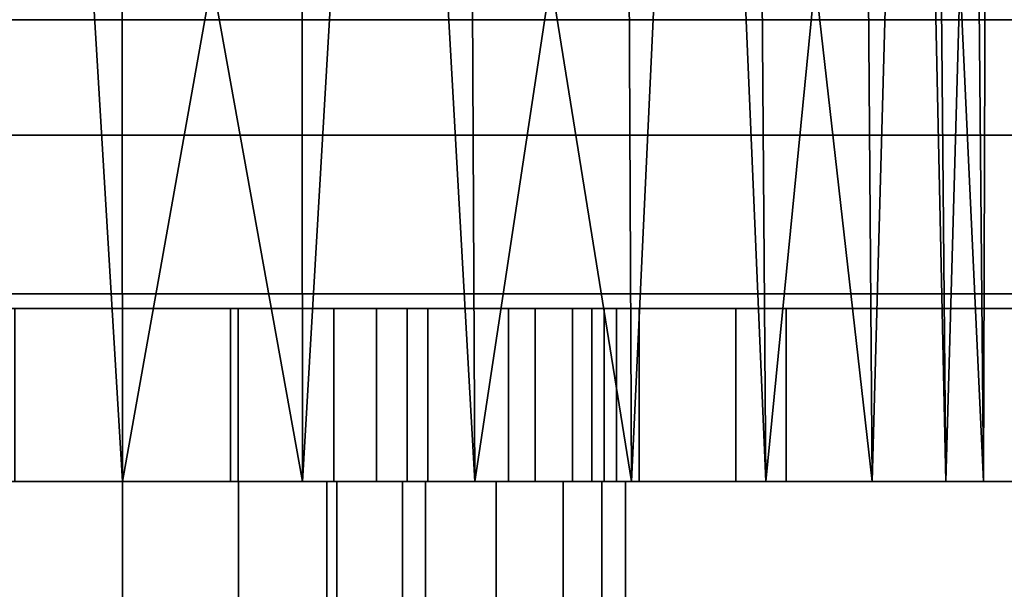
# Model space of a CAD drawing. Header units: millimetres. Extents: x -490 to 6690, y -115 to 152.
# Tile 606 of 656: x 2644 to 2661, y 11 to 21. Entities that reach past the tile are written whole.
import ezdxf

# ---------------------------------------------------------------- set-up
doc = ezdxf.new("R2010")
doc.units = ezdxf.units.MM
doc.layers.add('151', color=253, linetype='Continuous')

# ---------------------------------------------------------------- blocks, each defined once
blk = doc.blocks.new('UG_SURFACE_003')
at = {"layer": '151', "color": 252, "linetype": 'Continuous', "lineweight": 35}
for points in [[(3590, -6.2, 2202.5), (3590, 133.2, 2202.5), (2410, 133.2, 2202.5), (2410, -6.2, 2202.5)], [(2560, -6.2, 2052.5), (2560, 133.2, 2052.5), (3440, 133.2, 2052.5), (3440, -6.2, 2052.5)]]:
    blk.add_3dface(points, dxfattribs=at)
blk = doc.blocks.new('UG_SURFACE_190')
at = {"layer": '151', "color": 252, "linetype": 'Continuous', "lineweight": 35}
for points in [[(2637.868, 16, 985.368), (2635.375, 16, 989.099), (2642.339, 16, 1003.778), (2646, 16, 1003)], [(2646, 16, 1003), (2646, 16, 982), (2641.599, 16, 982.875), (2637.868, 16, 985.368)], [(2647.871, 16, 1020.803), (2644.129, 16, 1020.803), (2641.599, 16, 1025.125), (2646, 16, 1026)], [(2641.599, 13, 982.875), (2641.599, 16, 982.875), (2646, 16, 982), (2646, 13, 982)], [(2646, 13, 1026), (2646, 16, 1026), (2641.599, 16, 1025.125), (2641.599, 13, 1025.125)], [(2646, 13, 1003), (2646, 16, 1003), (2642.339, 16, 1003.778), (2642.339, 13, 1003.778)], [(2644.129, 13, 1020.803), (2644.129, 16, 1020.803), (2647.871, 16, 1020.803), (2647.871, 13, 1020.803)], [(2649.661, 13, 1003.778), (2649.661, 16, 1003.778), (2646, 16, 1003), (2646, 13, 1003)], [(2646, 16, 1003), (2649.661, 16, 1003.778), (2656.625, 16, 989.099), (2654.132, 16, 985.368)], [(2654.132, 16, 985.368), (2650.401, 16, 982.875), (2646, 16, 982), (2646, 16, 1003)], [(2646, 16, 1026), (2650.401, 16, 1025.125), (2647.871, 16, 1020.803)], [(2646, 13, 982), (2646, 16, 982), (2650.401, 16, 982.875), (2650.401, 13, 982.875)], [(2650.401, 13, 1025.125), (2650.401, 16, 1025.125), (2646, 16, 1026), (2646, 13, 1026)], [(2647.871, 13, 1020.803), (2647.871, 16, 1020.803), (2651.29, 16, 1019.281), (2651.29, 13, 1019.281)], [(2651.29, 16, 1019.281), (2647.871, 16, 1020.803), (2650.401, 16, 1025.125), (2654.132, 16, 1022.632)], [(2652.688, 13, 1005.978), (2652.688, 16, 1005.978), (2649.661, 16, 1003.778), (2649.661, 13, 1003.778)], [(2649.661, 16, 1003.778), (2652.688, 16, 1005.978), (2657.5, 16, 993.5), (2656.625, 16, 989.099)], [(2650.401, 13, 982.875), (2650.401, 16, 982.875), (2654.132, 16, 985.368), (2654.132, 13, 985.368)], [(2654.132, 13, 1022.632), (2654.132, 16, 1022.632), (2650.401, 16, 1025.125), (2650.401, 13, 1025.125)], [(2651.29, 13, 1019.281), (2651.29, 16, 1019.281), (2653.794, 16, 1016.5), (2653.794, 13, 1016.5)], [(2653.794, 16, 1016.5), (2651.29, 16, 1019.281), (2654.132, 16, 1022.632), (2656.625, 16, 1018.901)], [(2654.56, 13, 1009.219), (2654.56, 16, 1009.219), (2652.688, 16, 1005.978), (2652.688, 13, 1005.978)], [(2657.5, 16, 993.5), (2652.688, 16, 1005.978), (2654.56, 16, 1009.219)], [(2653.794, 13, 1016.5), (2653.794, 16, 1016.5), (2654.951, 16, 1012.941), (2654.951, 13, 1012.941)], [(2656.625, 16, 1018.901), (2657.5, 16, 1014.5), (2654.951, 16, 1012.941), (2653.794, 16, 1016.5)], [(2654.132, 13, 985.368), (2654.132, 16, 985.368), (2656.625, 16, 989.099), (2656.625, 13, 989.099)], [(2656.625, 13, 1018.901), (2656.625, 16, 1018.901), (2654.132, 16, 1022.632), (2654.132, 13, 1022.632)], [(2654.951, 13, 1012.941), (2654.951, 16, 1012.941), (2654.56, 16, 1009.219), (2654.56, 13, 1009.219)], [(2654.56, 16, 1009.219), (2654.951, 16, 1012.941), (2657.5, 16, 1014.5), (2657.5, 16, 993.5)], [(2656.625, 13, 989.099), (2656.625, 16, 989.099), (2657.5, 16, 993.5), (2657.5, 13, 993.5)], [(2657.5, 13, 1014.5), (2657.5, 16, 1014.5), (2656.625, 16, 1018.901), (2656.625, 13, 1018.901)], [(2657.5, 13, 993.5), (2657.5, 16, 993.5), (2657.5, 16, 1014.5), (2657.5, 13, 1014.5)], [(2646, 13, 1003), (2642.339, 13, 1003.778), (2635.375, 13, 989.099), (2637.868, 13, 985.368)], [(2637.868, 13, 985.368), (2641.599, 13, 982.875), (2646, 13, 982), (2646, 13, 1003)], [(2646, 13, 1026), (2641.599, 13, 1025.125), (2644.129, 13, 1020.803)], [(2644.129, 13, 1020.803), (2647.871, 13, 1020.803), (2650.401, 13, 1025.125), (2646, 13, 1026)], [(2646, 13, 1003), (2646, 13, 982), (2650.401, 13, 982.875), (2654.132, 13, 985.368)], [(2654.132, 13, 985.368), (2656.625, 13, 989.099), (2649.661, 13, 1003.778), (2646, 13, 1003)], [(2647.871, 13, 1020.803), (2651.29, 13, 1019.281), (2654.132, 13, 1022.632), (2650.401, 13, 1025.125)], [(2656.625, 13, 989.099), (2657.5, 13, 993.5), (2652.688, 13, 1005.978), (2649.661, 13, 1003.778)], [(2656.625, 13, 1018.901), (2654.132, 13, 1022.632), (2651.29, 13, 1019.281), (2653.794, 13, 1016.5)], [(2654.56, 13, 1009.219), (2652.688, 13, 1005.978), (2657.5, 13, 993.5)], [(2653.794, 13, 1016.5), (2654.951, 13, 1012.941), (2657.5, 13, 1014.5), (2656.625, 13, 1018.901)], [(2657.5, 13, 993.5), (2657.5, 13, 1014.5), (2654.951, 13, 1012.941), (2654.56, 13, 1009.219)]]:
    blk.add_3dface(points, dxfattribs=at)
blk = doc.blocks.new('UG_SURFACE_192')
at = {"layer": '151', "color": 252, "linetype": 'Continuous', "lineweight": 35}
for points in [[(2648, 16, 1003.739), (2648, 16, 1020.261), (2650.928, 16, 1018.926), (2653.15, 16, 1016.597)], [(2653.15, 16, 1007.403), (2650.928, 16, 1005.074), (2648, 16, 1003.739), (2653.15, 16, 1016.597)], [(2648, 13, 1020.261), (2648, 16, 1020.261), (2648, 16, 1003.739), (2648, 13, 1003.739)], [(2650.928, 13, 1018.926), (2650.928, 16, 1018.926), (2648, 16, 1020.261), (2648, 13, 1020.261)], [(2648, 13, 1003.739), (2648, 16, 1003.739), (2650.928, 16, 1005.074), (2650.928, 13, 1005.074)], [(2653.15, 13, 1016.597), (2653.15, 16, 1016.597), (2650.928, 16, 1018.926), (2650.928, 13, 1018.926)], [(2650.928, 13, 1005.074), (2650.928, 16, 1005.074), (2653.15, 16, 1007.403), (2653.15, 13, 1007.403)], [(2653.15, 16, 1016.597), (2654.346, 16, 1013.609), (2654.346, 16, 1010.391), (2653.15, 16, 1007.403)], [(2654.346, 13, 1013.609), (2654.346, 16, 1013.609), (2653.15, 16, 1016.597), (2653.15, 13, 1016.597)], [(2653.15, 13, 1007.403), (2653.15, 16, 1007.403), (2654.346, 16, 1010.391), (2654.346, 13, 1010.391)], [(2654.346, 13, 1010.391), (2654.346, 16, 1010.391), (2654.346, 16, 1013.609), (2654.346, 13, 1013.609)], [(2648, 13, 1020.261), (2648, 13, 1003.739), (2650.928, 13, 1005.074), (2653.15, 13, 1007.403)], [(2653.15, 13, 1016.597), (2650.928, 13, 1018.926), (2648, 13, 1020.261), (2653.15, 13, 1007.403)], [(2653.15, 13, 1007.403), (2654.346, 13, 1010.391), (2654.346, 13, 1013.609), (2653.15, 13, 1016.597)]]:
    blk.add_3dface(points, dxfattribs=at)
blk = doc.blocks.new('UG_SURFACE_194')
at = {"layer": '151', "color": 254, "linetype": 'Continuous', "lineweight": 35}
for points in [[(2639.899, 13, 1090.297), (2639.975, 39, 1090.53), (2644.432, 39, 1089.082)], [(2644.432, 39, 1089.082), (2646, 13, 1089), (2639.899, 13, 1090.297)], [(2644.432, 39, 1118.918), (2642.881, 13, 1118.672), (2649.119, 13, 1118.672)], [(2644.432, 39, 1118.918), (2642.957, 39, 1118.439), (2642.881, 13, 1118.672)], [(2649.119, 13, 1118.672), (2649.093, 39, 1118.428), (2644.432, 39, 1118.918)], [(2644.432, 39, 1089.082), (2645.974, 39, 1089.244), (2646, 13, 1089)], [(2646, 13, 1089), (2645.974, 39, 1089.244), (2650.635, 39, 1089.734)], [(2650.635, 39, 1089.734), (2652.101, 13, 1090.297), (2646, 13, 1089)], [(2650.635, 39, 1118.266), (2649.093, 39, 1118.428), (2649.119, 13, 1118.672)], [(2650.635, 39, 1118.266), (2649.119, 13, 1118.672), (2654.817, 13, 1116.135)], [(2654.817, 13, 1116.135), (2654.694, 39, 1115.923), (2650.635, 39, 1118.266)], [(2650.635, 39, 1089.734), (2651.978, 39, 1090.51), (2652.101, 13, 1090.297)], [(2652.101, 13, 1090.297), (2651.978, 39, 1090.51), (2656.037, 39, 1092.853)], [(2656.037, 39, 1092.853), (2657.147, 13, 1093.963), (2652.101, 13, 1090.297)], [(2656.037, 39, 1115.147), (2654.694, 39, 1115.923), (2654.817, 13, 1116.135)], [(2656.037, 39, 1115.147), (2654.817, 13, 1116.135), (2658.99, 13, 1111.5)], [(2658.99, 13, 1111.5), (2658.792, 39, 1111.356), (2656.037, 39, 1115.147)], [(2656.037, 39, 1092.853), (2656.949, 39, 1094.107), (2657.147, 13, 1093.963)], [(2657.147, 13, 1093.963), (2656.949, 39, 1094.107), (2659.703, 39, 1097.899)], [(2659.703, 39, 1097.899), (2660.266, 13, 1099.365), (2657.147, 13, 1093.963)], [(2659.703, 39, 1110.101), (2658.792, 39, 1111.356), (2658.99, 13, 1111.5)], [(2659.703, 39, 1110.101), (2658.99, 13, 1111.5), (2660.918, 13, 1105.568)], [(2660.918, 13, 1105.568), (2660.678, 39, 1105.517), (2659.703, 39, 1110.101)], [(2659.703, 39, 1097.899), (2660.026, 39, 1099.416), (2660.266, 13, 1099.365)], [(2660.266, 13, 1099.365), (2660.026, 39, 1099.416), (2661, 39, 1104)], [(2661, 39, 1104), (2660.918, 13, 1105.568), (2660.266, 13, 1099.365)], [(2661, 39, 1104), (2660.678, 39, 1105.517), (2660.918, 13, 1105.568)], [(2646, 13, 948), (2620, 13, 951.5), (2643.991, 13, 987.65), (2646, 13, 987.25)], [(2649.119, 13, 1118.672), (2642.881, 13, 1118.672), (2620, 13, 1186.5), (2646, 13, 1190)], [(2620, 0, 951.5), (2620, 13, 951.5), (2646, 13, 948), (2646, 0, 948)], [(2646, 0, 1190), (2646, 13, 1190), (2620, 13, 1186.5), (2620, 0, 1186.5)], [(2631.734, 13, 1099.365), (2646, 13, 1020.75), (2642.461, 13, 1020.002)], [(2646, 13, 1020.75), (2631.734, 13, 1099.365), (2634.853, 13, 1093.963)], [(2649.539, 13, 1020.002), (2646, 13, 1020.75), (2634.853, 13, 1093.963), (2639.899, 13, 1090.297)], [(2654.301, 13, 1014.767), (2639.899, 13, 1090.297), (2646, 13, 1089)], [(2639.899, 13, 1090.297), (2654.301, 13, 1014.767), (2652.473, 13, 1017.888)], [(2652.473, 13, 1017.888), (2649.539, 13, 1020.002), (2639.899, 13, 1090.297)], [(2642.461, 0, 1020.002), (2642.461, 13, 1020.002), (2646, 13, 1020.75), (2646, 0, 1020.75)], [(2646, 0, 987.25), (2646, 13, 987.25), (2643.991, 13, 987.65), (2643.991, 0, 987.65)], [(2646, 13, 987.25), (2648.009, 13, 987.65), (2672, 13, 951.5), (2646, 13, 948)], [(2654.301, 13, 1014.767), (2646, 13, 1089), (2652.101, 13, 1090.297), (2672, 13, 951.5)], [(2646, 13, 1190), (2672, 13, 1186.5), (2649.119, 13, 1118.672)], [(2646, 0, 1020.75), (2646, 13, 1020.75), (2649.539, 13, 1020.002), (2649.539, 0, 1020.002)], [(2646, 0, 948), (2646, 13, 948), (2672, 13, 951.5), (2672, 0, 951.5)], [(2648.009, 0, 987.65), (2648.009, 13, 987.65), (2646, 13, 987.25), (2646, 0, 987.25)], [(2672, 0, 1186.5), (2672, 13, 1186.5), (2646, 13, 1190), (2646, 0, 1190)], [(2672, 13, 951.5), (2648.009, 13, 987.65), (2649.712, 13, 988.788)], [(2649.712, 0, 988.788), (2649.712, 13, 988.788), (2648.009, 13, 987.65), (2648.009, 0, 987.65)], [(2654.817, 13, 1116.135), (2649.119, 13, 1118.672), (2672, 13, 1186.5)], [(2649.539, 0, 1020.002), (2649.539, 13, 1020.002), (2652.473, 13, 1017.888), (2652.473, 0, 1017.888)], [(2649.712, 13, 988.788), (2650.85, 13, 990.491), (2672, 13, 951.5)], [(2650.85, 0, 990.491), (2650.85, 13, 990.491), (2649.712, 13, 988.788), (2649.712, 0, 988.788)], [(2672, 13, 951.5), (2650.85, 13, 990.491), (2651.25, 13, 992.5)], [(2651.25, 0, 992.5), (2651.25, 13, 992.5), (2650.85, 13, 990.491), (2650.85, 0, 990.491)], [(2651.25, 13, 992.5), (2651.25, 13, 1005), (2653.632, 13, 1007.721), (2672, 13, 951.5)], [(2651.25, 0, 1005), (2651.25, 13, 1005), (2651.25, 13, 992.5), (2651.25, 0, 992.5)], [(2653.632, 0, 1007.721), (2653.632, 13, 1007.721), (2651.25, 13, 1005), (2651.25, 0, 1005)], [(2672, 13, 951.5), (2652.101, 13, 1090.297), (2657.147, 13, 1093.963)], [(2652.473, 0, 1017.888), (2652.473, 13, 1017.888), (2654.301, 13, 1014.767), (2654.301, 0, 1014.767)], [(2653.632, 13, 1007.721), (2654.711, 13, 1011.173), (2672, 13, 951.5)], [(2654.711, 0, 1011.173), (2654.711, 13, 1011.173), (2653.632, 13, 1007.721), (2653.632, 0, 1007.721)], [(2672, 13, 951.5), (2654.711, 13, 1011.173), (2654.301, 13, 1014.767)], [(2654.301, 0, 1014.767), (2654.301, 13, 1014.767), (2654.711, 13, 1011.173), (2654.711, 0, 1011.173)], [(2658.99, 13, 1111.5), (2654.817, 13, 1116.135), (2672, 13, 1186.5)], [(2657.147, 13, 1093.963), (2660.266, 13, 1099.365), (2672, 13, 951.5)], [(2672, 13, 1186.5), (2660.918, 13, 1105.568), (2658.99, 13, 1111.5)], [(2672, 13, 1186.5), (2672, 13, 951.5), (2660.266, 13, 1099.365), (2660.918, 13, 1105.568)]]:
    blk.add_3dface(points, dxfattribs=at)
blk = doc.blocks.new('UG_SURFACE_205')
at = {"layer": '151', "color": 254, "linetype": 'Continuous', "lineweight": 35}
for points in [[(3425.25, -10, 2032.75), (3425.25, 136.75, 2032.75), (2574.75, 136.75, 2032.75), (2574.75, -10, 2032.75)], [(3401.25, 131.75, 2008.75), (3401.25, 5, 2008.75), (2598.75, 5, 2008.75), (2598.75, 131.75, 2008.75)], [(3417.5, 21, 2025), (3417.5, -8, 2025), (2582.5, -8, 2025), (2582.5, 21, 2025)], [(3417.5, 21, 2025), (2582.5, 21, 2025), (2587, 21, 2020.5), (3413, 21, 2020.5)], [(3413, 5, 2020.5), (3413, 21, 2020.5), (2587, 21, 2020.5), (2587, 5, 2020.5)], [(3409, 13, 2016.5), (3409, 5, 2016.5), (2591, 5, 2016.5), (2591, 13, 2016.5)], [(3409, 13, 2016.5), (2591, 13, 2016.5), (2595, 13, 2012.5), (3405, 13, 2012.5)], [(3405, 5, 2012.5), (3405, 13, 2012.5), (2595, 13, 2012.5), (2595, 5, 2012.5)]]:
    blk.add_3dface(points, dxfattribs=at)
blk = doc.blocks.new('UG_SURFACE_206')
at = {"layer": '151', "color": 7, "linetype": 'Continuous', "lineweight": 35}
for points in [[(3401.25, 5, 2008.75), (3401.25, 131.75, 2008.75), (2598.75, 131.75, 2008.75), (2598.75, 5, 2008.75)], [(2599, 5, 2008.5), (2599, 131.75, 2008.5), (3401, 131.75, 2008.5), (3401, 5, 2008.5)]]:
    blk.add_3dface(points, dxfattribs=at)
blk = doc.blocks.new('UG_SURFACE_231')
at = {"layer": '151', "color": 14, "linetype": 'Continuous', "lineweight": 35}
for points in [[(3417.3, 19, 2024.8), (3416, 19, 2023.5), (2584, 19, 2023.5), (2582.7, 19, 2024.8)], [(3417.3, -10, 2024.8), (3417.3, 19, 2024.8), (2582.7, 19, 2024.8), (2582.7, -10, 2024.8)], [(3416, 19, 2023.5), (3413.25, 16.25, 2020.75), (2586.75, 16.25, 2020.75), (2584, 19, 2023.5)], [(3413.25, 16.25, 2020.75), (3413.25, -22, 2020.75), (2586.75, -22, 2020.75), (2586.75, 16.25, 2020.75)]]:
    blk.add_3dface(points, dxfattribs=at)
blk = doc.blocks.new('UG_SURFACE_232')
at = {"layer": '151', "color": 7, "linetype": 'Continuous', "lineweight": 35}
for points in [[(2586.75, 16, 2020.75), (2586.75, -22, 2020.75), (3413.25, -22, 2020.75), (3413.25, 16, 2020.75)], [(3413, 16, 2020.5), (2587, 16, 2020.5), (2586.75, 16, 2020.75), (3413.25, 16, 2020.75)], [(3413, 16, 2020.5), (3413, -22, 2020.5), (2587, -22, 2020.5), (2587, 16, 2020.5)]]:
    blk.add_3dface(points, dxfattribs=at)

msp = doc.modelspace()

# ---------------------------------------------------------------- linework, layer by layer
at = {"layer": '151', "linetype": 'Continuous', "lineweight": -3}
for p, q in [((3417.3, 19, 2024.8), (2582.7, 19, 2024.8)), ((3416, 19, 2023.5), (2584, 19, 2023.5)), ((3413.25, 16.25, 2020.75), (2586.75, 16.25, 2020.75)), ((3413.25, 16, 2020.75), (2586.75, 16, 2020.75)), ((3413, 16, 2020.5), (2587, 16, 2020.5)), ((2648, 16, 1020.261), (2648, 16, 1003.739)), ((2648, 16, 1020.261), (2648, 13, 1020.261)), ((2648, 13, 1003.739), (2648, 16, 1003.739)), ((2657.5, 13, 1014.5), (2657.5, 16, 1014.5)), ((2657.5, 16, 993.5), (2657.5, 16, 1014.5)), ((2657.5, 13, 993.5), (2657.5, 16, 993.5)), ((3409, 13, 2016.5), (2591, 13, 2016.5)), ((3405, 13, 2012.5), (2595, 13, 2012.5)), ((2648, 13, 1020.261), (2648, 13, 1003.739)), ((2651.25, 0, 1005), (2651.25, 13, 1005)), ((2651.25, 0, 992.5), (2651.25, 13, 992.5)), ((2651.25, 13, 1005), (2651.25, 13, 992.5)), ((2657.5, 13, 993.5), (2657.5, 13, 1014.5))]:
    msp.add_line(p, q, dxfattribs=at)
at = {"layer": '151', "linetype": 'Continuous', "lineweight": -3, "extrusion": (0, 1, 0)}
for centre in [(-2646, 1012, 16), (-2646, 1012, 13)]:
    msp.add_circle(centre, 9, dxfattribs=at)
at = {"layer": '151', "linetype": 'Continuous', "lineweight": -3, "extrusion": (0, -1, 0)}
msp.add_circle((2646, 1104, -13), 15, dxfattribs=at)
for centre, radius, start, end in [((2646, 1014.5, -16), 11.5, 360, 180), ((2646, 993.5, -16), 11.5, 180, 0), ((2646, 1012, -16), 8.5, 283.609, 76.391), ((2646, 993.5, -13), 11.5, 180, 0), ((2646, 1014.5, -13), 11.5, 360, 180), ((2646, 1012, -13), 8.5, 283.609, 76.391)]:
    msp.add_arc(centre, radius, start, end, dxfattribs=at)
at = {"layer": '151', "linetype": 'Continuous', "lineweight": -3, "extrusion": (0, 1, 0)}
for centre, radius, start, end in [((-2646, 1091.679, 13), 98.321, 74.66639, 105.33361), ((-2646, 1046.321, 13), 98.321, 254.66639, 285.33361), ((-2646, 1012, 13), 8.75, 306.8699, 233.1301), ((-2646, 992.5, 13), 5.25, 180, 0)]:
    msp.add_arc(centre, radius, start, end, dxfattribs=at)

# ---------------------------------------------------------------- block references
at = {"layer": '151', "linetype": 'Continuous', "lineweight": -3}
for name in ['UG_SURFACE_206', 'UG_SURFACE_205', 'UG_SURFACE_003', 'UG_SURFACE_194', 'UG_SURFACE_231', 'UG_SURFACE_232', 'UG_SURFACE_190', 'UG_SURFACE_192']:
    msp.add_blockref(name, (0, 0), dxfattribs=at)

doc.saveas('drawing.dxf')
